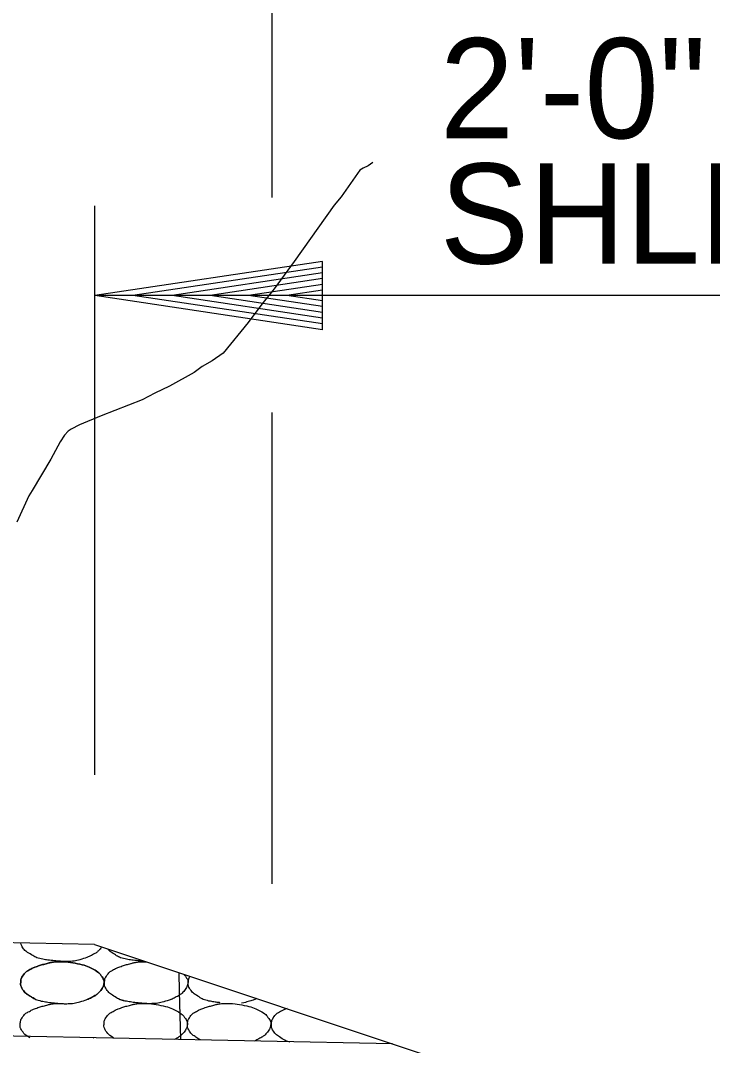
# Model space of a CAD drawing. Extents: x 1671357 to 13005564, y 567358 to 14261451.
# Drawn here: x 12758484.701 to 12758488.019, y 14259875.735 to 14259880.651 of the extents above; entities that cross this region are included whole.
import ezdxf

# ---------------------------------------------------------------- set-up
doc = ezdxf.new("R2010")
doc.units = 0
for name, color, linetype in [('32', 7, 'Continuous'), ('43', 7, 'Continuous'), ('Default', 7, 'Continuous'), ('R_Draft', 7, 'Continuous')]:
    doc.layers.add(name, color=color, linetype=linetype)

msp = doc.modelspace()

# ---------------------------------------------------------------- linework, layer by layer
at = {"layer": '32'}
for points in [[(12758485.4635, 14259875.9958), (12758485.4612, 14259876.0843)], [(12758485.47, 14259875.7639), (12758485.4635, 14259875.9958)]]:
    msp.add_lwpolyline(points, dxfattribs=at)
at = {"layer": '43'}
for points in [[(12758486.39, 14259879.9697), (12758486.3676, 14259879.9542), (12758486.3446, 14259879.9432), (12758486.3288, 14259879.9334), (12758486.2387, 14259879.8057)], [(12758486.2387, 14259879.8057), (12758486.2043, 14259879.7658), (12758486.013, 14259879.495), (12758485.9181, 14259879.3639), (12758485.8586, 14259879.2916), (12758485.793, 14259879.2035), (12758485.6724, 14259879.0552), (12758485.6206, 14259879.0187), (12758485.5728, 14259878.9919), (12758485.5331, 14259878.9639), (12758485.4157, 14259878.8969), (12758485.3451, 14259878.8637), (12758485.2841, 14259878.8328), (12758485.0871, 14259878.7549), (12758484.9839, 14259878.7121), (12758484.9437, 14259878.6922), (12758484.9298, 14259878.6825), (12758484.9113, 14259878.662), (12758484.8917, 14259878.6307), (12758484.847, 14259878.5479), (12758484.7572, 14259878.3971), (12758484.7401, 14259878.3713), (12758484.6837, 14259878.2448)]]:
    msp.add_lwpolyline(points, dxfattribs=at)
at = {"layer": 'Default'}
for p, q in [((12758485.9073, 14259879.8021), (12758485.9073, 14259883.4893)), ((12758485.0578, 14259877.0328), (12758485.0578, 14259879.7624)), ((12758488.9535, 14259879.3323), (12758485.0578, 14259879.3323)), ((12758485.9073, 14259876.5113), (12758485.9073, 14259878.7712)), ((12758485.0559, 14259876.2193), (12758475.4569, 14259876.412)), ((12758485.0559, 14259876.2193), (12758491.651, 14259874.0228)), ((12758486.4845, 14259875.7435), (12758475.4459, 14259875.9651))]:
    msp.add_line(p, q, dxfattribs=at)
for points, degree in [([(12758485.0897, 14259876.208), (12758485.0867, 14259876.2034), (12758485.0832, 14259876.1989), (12758485.0719, 14259876.1862), (12758485.0645, 14259876.1805), (12758485.0392, 14259876.1662), (12758485.0233, 14259876.1585), (12758484.983, 14259876.1458), (12758484.9604, 14259876.14), (12758484.9252, 14259876.1378), (12758484.9134, 14259876.1378), (12758484.8841, 14259876.1397), (12758484.8665, 14259876.1414), (12758484.8296, 14259876.1455), (12758484.8104, 14259876.1485), (12758484.7756, 14259876.1566), (12758484.7621, 14259876.165), (12758484.7322, 14259876.1837), (12758484.7193, 14259876.1934), (12758484.7048, 14259876.2157), (12758484.703, 14259876.221), (12758484.7022, 14259876.2264)], 3), ([(12758485.2967, 14259876.1391), (12758485.2814, 14259876.1402), (12758485.2662, 14259876.1417), (12758485.2315, 14259876.1455), (12758485.2124, 14259876.1485), (12758485.1776, 14259876.1566), (12758485.1641, 14259876.165), (12758485.1385, 14259876.181), (12758485.1285, 14259876.1881), (12758485.1196, 14259876.198)], 3), ([(12758484.7708, 14259875.9585), (12758484.7631, 14259875.9623), (12758484.7557, 14259875.967), (12758484.7322, 14259875.9816), (12758484.7193, 14259875.9913), (12758484.7024, 14259876.0173), (12758484.7012, 14259876.0267), (12758484.7025, 14259876.0487), (12758484.7052, 14259876.0617), (12758484.724, 14259876.0866), (12758484.7342, 14259876.0933), (12758484.7571, 14259876.1052), (12758484.7674, 14259876.1103), (12758484.7944, 14259876.1195), (12758484.8103, 14259876.1243), (12758484.8366, 14259876.1311), (12758484.8467, 14259876.1333), (12758484.8718, 14259876.1372), (12758484.8869, 14259876.1378), (12758484.9017, 14259876.1365)], 3), ([(12758484.9017, 14259876.1365), (12758484.9252, 14259876.1368), (12758484.9487, 14259876.1333), (12758485.0008, 14259876.1227), (12758485.0272, 14259876.1139), (12758485.0715, 14259876.0902), (12758485.0836, 14259876.0773), (12758485.1004, 14259876.0521), (12758485.1031, 14259876.0434), (12758485.0991, 14259876.0207), (12758485.0912, 14259876.0057), (12758485.0719, 14259875.9841), (12758485.0645, 14259875.9785), (12758485.0392, 14259875.9641), (12758485.0233, 14259875.9564), (12758484.983, 14259875.9437), (12758484.9604, 14259875.9379), (12758484.9252, 14259875.9358), (12758484.9134, 14259875.9357), (12758484.8841, 14259875.9377), (12758484.8665, 14259875.9394), (12758484.8296, 14259875.9434), (12758484.8104, 14259875.9465), (12758484.7756, 14259875.9545), (12758484.7621, 14259875.9629), (12758484.7322, 14259875.9816), (12758484.7193, 14259875.9913), (12758484.7024, 14259876.0173), (12758484.7012, 14259876.0267), (12758484.7025, 14259876.0487), (12758484.7052, 14259876.0617), (12758484.724, 14259876.0866), (12758484.7342, 14259876.0933), (12758484.7571, 14259876.1052), (12758484.7674, 14259876.1103), (12758484.7944, 14259876.1195), (12758484.8103, 14259876.1243), (12758484.8366, 14259876.1311), (12758484.8467, 14259876.1333), (12758484.8718, 14259876.1372), (12758484.8869, 14259876.1378), (12758484.9017, 14259876.1365)], 3), ([(12758484.9017, 14259876.1365), (12758484.9252, 14259876.1368), (12758484.9487, 14259876.1333), (12758485.0008, 14259876.1227), (12758485.0272, 14259876.1139), (12758485.0715, 14259876.0902), (12758485.0836, 14259876.0773), (12758485.1004, 14259876.0521), (12758485.1031, 14259876.0434), (12758485.0991, 14259876.0207), (12758485.0912, 14259876.0057), (12758485.0719, 14259875.9841), (12758485.0645, 14259875.9785), (12758485.0417, 14259875.9655), (12758485.0283, 14259875.9589), (12758485.0139, 14259875.9536)], 3), ([(12758485.1974, 14259875.95), (12758485.196, 14259875.9503), (12758485.1946, 14259875.9506), (12758485.1776, 14259875.9545), (12758485.1641, 14259875.9629), (12758485.1342, 14259875.9816), (12758485.1213, 14259875.9913), (12758485.1043, 14259876.0173), (12758485.1031, 14259876.0267), (12758485.1044, 14259876.0487), (12758485.1071, 14259876.0617), (12758485.1259, 14259876.0866), (12758485.1362, 14259876.0933), (12758485.159, 14259876.1052), (12758485.1693, 14259876.1103), (12758485.1964, 14259876.1195), (12758485.2122, 14259876.1243), (12758485.2385, 14259876.1311), (12758485.2486, 14259876.1333), (12758485.2737, 14259876.1372), (12758485.2888, 14259876.1378), (12758485.3037, 14259876.1365)], 3), ([(12758485.4846, 14259876.0765), (12758485.489, 14259876.0714), (12758485.4932, 14259876.0659), (12758485.5024, 14259876.0521), (12758485.5051, 14259876.0434), (12758485.501, 14259876.0207), (12758485.4932, 14259876.0057), (12758485.4738, 14259875.9841), (12758485.4664, 14259875.9785), (12758485.4412, 14259875.9641), (12758485.4253, 14259875.9564), (12758485.385, 14259875.9437), (12758485.3623, 14259875.9379), (12758485.3272, 14259875.9358), (12758485.3154, 14259875.9357), (12758485.2861, 14259875.9377), (12758485.2685, 14259875.9394), (12758485.2315, 14259875.9434), (12758485.2124, 14259875.9465), (12758485.1776, 14259875.9545), (12758485.1641, 14259875.9629), (12758485.1342, 14259875.9816), (12758485.1213, 14259875.9913), (12758485.1043, 14259876.0173), (12758485.1031, 14259876.0267), (12758485.1044, 14259876.0487), (12758485.1071, 14259876.0617), (12758485.1259, 14259876.0866), (12758485.1362, 14259876.0933), (12758485.159, 14259876.1052), (12758485.1693, 14259876.1103), (12758485.1964, 14259876.1195), (12758485.2122, 14259876.1243), (12758485.2385, 14259876.1311), (12758485.2486, 14259876.1333), (12758485.2589, 14259876.1349)], 3), ([(12758485.3037, 14259876.1365), (12758485.3039, 14259876.1365), (12758485.3041, 14259876.1365), (12758485.3044, 14259876.1365)], 2), ([(12758485.4846, 14259876.0765), (12758485.489, 14259876.0714), (12758485.4932, 14259876.0659), (12758485.5024, 14259876.0521), (12758485.5051, 14259876.0434), (12758485.501, 14259876.0207), (12758485.4932, 14259876.0057), (12758485.4738, 14259875.9841), (12758485.4664, 14259875.9785), (12758485.4412, 14259875.9641), (12758485.4253, 14259875.9564), (12758485.4023, 14259875.9492), (12758485.3969, 14259875.9476), (12758485.3915, 14259875.9461)], 3), ([(12758485.6582, 14259875.9407), (12758485.6564, 14259875.9409), (12758485.6546, 14259875.9411), (12758485.6334, 14259875.9434), (12758485.6143, 14259875.9465), (12758485.5795, 14259875.9545), (12758485.566, 14259875.9629), (12758485.5361, 14259875.9816), (12758485.5232, 14259875.9913), (12758485.5062, 14259876.0173), (12758485.5051, 14259876.0267), (12758485.5062, 14259876.0461), (12758485.5081, 14259876.0567), (12758485.5137, 14259876.0668)], 3), ([(12758484.7458, 14259875.7718), (12758484.7299, 14259875.7818), (12758484.717, 14259875.7915), (12758484.7, 14259875.8174), (12758484.6989, 14259875.8269), (12758484.7001, 14259875.8488), (12758484.7029, 14259875.8619), (12758484.7216, 14259875.8867), (12758484.7319, 14259875.8934), (12758484.7547, 14259875.9053), (12758484.7651, 14259875.9105), (12758484.7921, 14259875.9196), (12758484.808, 14259875.9244), (12758484.8343, 14259875.9313), (12758484.8443, 14259875.9334), (12758484.8694, 14259875.9374), (12758484.8846, 14259875.9379), (12758484.8994, 14259875.9366)], 3), ([(12758485.1477, 14259875.7718), (12758485.1318, 14259875.7818), (12758485.1189, 14259875.7915), (12758485.102, 14259875.8174), (12758485.1008, 14259875.8269), (12758485.1021, 14259875.8488), (12758485.1048, 14259875.8619), (12758485.1236, 14259875.8867), (12758485.1338, 14259875.8934), (12758485.1567, 14259875.9053), (12758485.167, 14259875.9105), (12758485.194, 14259875.9196), (12758485.2099, 14259875.9244), (12758485.2362, 14259875.9313), (12758485.2463, 14259875.9334), (12758485.2714, 14259875.9374), (12758485.2865, 14259875.9379), (12758485.3013, 14259875.9366)], 3), ([(12758485.3013, 14259875.9366), (12758485.3248, 14259875.937), (12758485.3483, 14259875.9334), (12758485.4004, 14259875.9228), (12758485.4268, 14259875.9141), (12758485.4711, 14259875.8903), (12758485.4832, 14259875.8775), (12758485.5, 14259875.8522), (12758485.5027, 14259875.8435), (12758485.4987, 14259875.8208), (12758485.4908, 14259875.8059), (12758485.4715, 14259875.7843), (12758485.4641, 14259875.7786), (12758485.4494, 14259875.7703), (12758485.4439, 14259875.7673), (12758485.4383, 14259875.7645)], 3), ([(12758485.5642, 14259875.762), (12758485.5587, 14259875.765), (12758485.5533, 14259875.7684), (12758485.5319, 14259875.7818), (12758485.519, 14259875.7915), (12758485.502, 14259875.8174), (12758485.5009, 14259875.8269), (12758485.5021, 14259875.8488), (12758485.5049, 14259875.8619), (12758485.5236, 14259875.8867), (12758485.5339, 14259875.8934), (12758485.5567, 14259875.9053), (12758485.5671, 14259875.9105), (12758485.5941, 14259875.9196), (12758485.61, 14259875.9244), (12758485.6363, 14259875.9313), (12758485.6463, 14259875.9334), (12758485.6714, 14259875.9374), (12758485.6866, 14259875.9379), (12758485.7014, 14259875.9366)], 3), ([(12758485.7014, 14259875.9366), (12758485.7248, 14259875.937), (12758485.7484, 14259875.9334), (12758485.8005, 14259875.9228), (12758485.8268, 14259875.9141), (12758485.8711, 14259875.8903), (12758485.8833, 14259875.8775), (12758485.9001, 14259875.8522), (12758485.9028, 14259875.8435), (12758485.8987, 14259875.8208), (12758485.8909, 14259875.8059), (12758485.8715, 14259875.7843), (12758485.8641, 14259875.7786), (12758485.8439, 14259875.7671), (12758485.8329, 14259875.7615), (12758485.8214, 14259875.7568)], 3), ([(12758485.8338, 14259875.9602), (12758485.826, 14259875.9567), (12758485.818, 14259875.9535), (12758485.7933, 14259875.9457), (12758485.7769, 14259875.9413), (12758485.7603, 14259875.9387)], 3), ([(12758485.9937, 14259875.751), (12758485.978, 14259875.7547), (12758485.9645, 14259875.763), (12758485.9346, 14259875.7818), (12758485.9217, 14259875.7915), (12758485.9047, 14259875.8174), (12758485.9035, 14259875.8269), (12758485.9048, 14259875.8488), (12758485.9075, 14259875.8619), (12758485.9263, 14259875.8867), (12758485.9366, 14259875.8934), (12758485.9594, 14259875.9053), (12758485.9697, 14259875.9105), (12758485.9809, 14259875.9142)], 3), ([(12758485.053, 14259875.7734), (12758485.0523, 14259875.773), (12758485.0517, 14259875.7726), (12758485.051, 14259875.7723)], 2)]:
    msp.add_open_spline(points, degree=degree, dxfattribs=at)
at = {"layer": 'R_Draft'}
for p, q in [((12758486.1499, 14259879.4962), (12758485.0578, 14259879.3323)), ((12758486.1499, 14259879.4688), (12758485.2402, 14259879.3323)), ((12758486.1499, 14259879.1686), (12758486.1499, 14259879.4962)), ((12758486.1499, 14259879.441), (12758485.4279, 14259879.3323)), ((12758486.1499, 14259879.4136), (12758485.6099, 14259879.3323)), ((12758486.1499, 14259879.3859), (12758485.7948, 14259879.3323)), ((12758486.1499, 14259879.1686), (12758485.0578, 14259879.3323)), ((12758486.1499, 14259879.1958), (12758485.2402, 14259879.3323)), ((12758486.1499, 14259879.2237), (12758485.4279, 14259879.3323)), ((12758486.1499, 14259879.251), (12758485.6099, 14259879.3323)), ((12758486.1499, 14259879.2793), (12758485.7948, 14259879.3323)), ((12758486.1499, 14259879.3579), (12758485.9774, 14259879.3323)), ((12758486.1499, 14259879.3067), (12758485.9774, 14259879.3323))]:
    msp.add_line(p, q, dxfattribs=at)

# ---------------------------------------------------------------- texts
at = {"layer": 'Default'}
for s, p in [('2\'-0"', (12758486.7115, 14259880.0866)), ('SHLD.', (12758486.7115, 14259879.4856))]:
    msp.add_text(s, height=0.48005, dxfattribs=at).set_placement(p)

doc.saveas('drawing.dxf')
